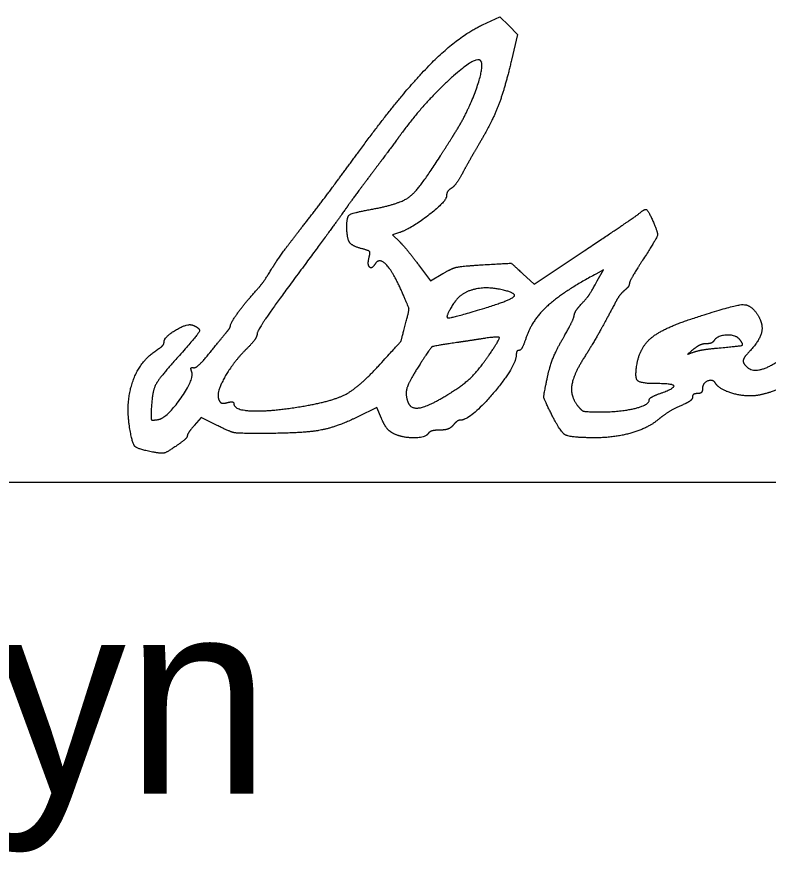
# Model space of a CAD drawing. Extents: x -37878.7 to -37844.7, y -19791.4 to -19769.4.
# Drawn here: x -37850.02 to -37849.477, y -19790.396 to -19789.792 of the extents above; entities that cross this region are included whole.
import ezdxf

# ---------------------------------------------------------------- set-up
doc = ezdxf.new("R2010")
doc.units = 0
doc.layers.add('SH_Data', color=7, linetype='Continuous')
doc.layers.add('SH_Text', color=7, linetype='Continuous')

msp = doc.modelspace()

# ---------------------------------------------------------------- linework, layer by layer
at = {"layer": 'SH_Data'}
msp.add_line((-37851.57056, -19790.1283), (-37847.54805, -19790.1283), dxfattribs=at)
for points in [[(-37849.68386, -19789.79812), (-37849.67124, -19789.79226), (-37849.66487, -19789.79863), (-37849.65851, -19789.805), (-37849.66291, -19789.82368)], [(-37849.74378, -19789.94809), (-37849.74879, -19789.94967), (-37849.74365, -19789.95482)], [(-37849.65482, -19789.97779), (-37849.64667, -19789.9854), (-37849.61045, -19789.9613)], [(-37849.72996, -19789.97149), (-37849.72142, -19789.98301), (-37849.71262, -19789.97778)], [(-37849.60095, -19789.98307), (-37849.59648, -19789.97511), (-37849.60199, -19789.97806)], [(-37849.75679, -19790.08235), (-37849.76015, -19790.07431), (-37849.77398, -19790.08118)], [(-37849.87543, -19790.08739), (-37849.88694, -19790.08161), (-37849.89198, -19790.08741)]]:
    msp.add_lwpolyline(points, dxfattribs=at)
for points in [[(-37849.77342, -19789.89), (-37849.74375, -19789.8494), (-37849.70194, -19789.80651), (-37849.68386, -19789.79812)], [(-37849.68531, -19789.82393), (-37849.68896, -19789.82028), (-37849.72751, -19789.85599), (-37849.74289, -19789.87729)], [(-37849.70361, -19789.87597), (-37849.69418, -19789.86109), (-37849.68221, -19789.82703), (-37849.68531, -19789.82393)], [(-37849.66291, -19789.82368), (-37849.6679, -19789.84485), (-37849.67707, -19789.86845), (-37849.6865, -19789.88437)], [(-37849.71415, -19789.89264), (-37849.71086, -19789.88743), (-37849.70612, -19789.87993), (-37849.70361, -19789.87597)], [(-37849.74289, -19789.87729), (-37849.74649, -19789.88226), (-37849.7559, -19789.89491), (-37849.76382, -19789.90539)], [(-37849.6865, -19789.88437), (-37849.69002, -19789.89031), (-37849.69523, -19789.89949), (-37849.69807, -19789.90477)], [(-37849.81358, -19789.94345), (-37849.80469, -19789.93211), (-37849.78662, -19789.90806), (-37849.77342, -19789.89)], [(-37849.76394, -19789.93129), (-37849.74333, -19789.92756), (-37849.72929, -19789.91666), (-37849.71415, -19789.89264)], [(-37849.76382, -19789.90539), (-37849.77174, -19789.91588), (-37849.77984, -19789.92688), (-37849.78182, -19789.92984)], [(-37849.69807, -19789.90477), (-37849.70092, -19789.91005), (-37849.70473, -19789.91523), (-37849.70654, -19789.91629)], [(-37849.70654, -19789.91629), (-37849.70834, -19789.91735), (-37849.70982, -19789.91978), (-37849.70982, -19789.9217)], [(-37849.70982, -19789.9217), (-37849.70982, -19789.92546), (-37849.73559, -19789.94548), (-37849.74378, -19789.94809)], [(-37849.78182, -19789.92984), (-37849.7838, -19789.9328), (-37849.79916, -19789.95375), (-37849.81596, -19789.9764)], [(-37849.78182, -19789.94341), (-37849.78182, -19789.93657), (-37849.77771, -19789.93378), (-37849.76394, -19789.93129)], [(-37849.61045, -19789.9613), (-37849.59052, -19789.94804), (-37849.57292, -19789.93611), (-37849.57133, -19789.93478)], [(-37849.57133, -19789.93478), (-37849.56678, -19789.931), (-37849.56441, -19789.93189), (-37849.56141, -19789.93848)], [(-37849.56141, -19789.93848), (-37849.55703, -19789.9481), (-37849.55797, -19789.95222), (-37849.56822, -19789.96808)], [(-37849.83513, -19789.97282), (-37849.83216, -19789.968), (-37849.82247, -19789.95478), (-37849.81358, -19789.94345)], [(-37849.77084, -19789.9598), (-37849.778, -19789.95801), (-37849.78182, -19789.9523), (-37849.78182, -19789.94341)], [(-37849.76575, -19789.96608), (-37849.76482, -19789.96253), (-37849.76606, -19789.961), (-37849.77084, -19789.9598)], [(-37849.74365, -19789.95482), (-37849.74082, -19789.95765), (-37849.73466, -19789.96515), (-37849.72996, -19789.97149)], [(-37849.76147, -19789.97084), (-37849.76388, -19789.97474), (-37849.76708, -19789.97118), (-37849.76575, -19789.96608)], [(-37849.74267, -19789.98946), (-37849.74879, -19789.97577), (-37849.75854, -19789.96611), (-37849.76147, -19789.97084)], [(-37849.71262, -19789.97778), (-37849.7061, -19789.97391), (-37849.69854, -19789.97224), (-37849.6834, -19789.97136)], [(-37849.6834, -19789.97136), (-37849.66309, -19789.97018), (-37849.66293, -19789.97021), (-37849.65482, -19789.97779)], [(-37849.56822, -19789.96808), (-37849.5735, -19789.97625), (-37849.57782, -19789.98384), (-37849.57782, -19789.98496)], [(-37849.85142, -19789.9947), (-37849.84484, -19789.98737), (-37849.84058, -19789.98166), (-37849.83513, -19789.97282)], [(-37849.81596, -19789.9764), (-37849.83275, -19789.99904), (-37849.84655, -19790.01919), (-37849.84662, -19790.02117)], [(-37849.60199, -19789.97806), (-37849.62539, -19789.99059), (-37849.64816, -19790.01127), (-37849.65228, -19790.02374)], [(-37849.61373, -19790.00119), (-37849.60827, -19789.99519), (-37849.60578, -19789.99166), (-37849.60095, -19789.98307)], [(-37849.73937, -19790.01397), (-37849.73679, -19790.00415), (-37849.73709, -19790.00193), (-37849.74267, -19789.98946)], [(-37849.67163, -19789.98909), (-37849.68247, -19789.98692), (-37849.69987, -19789.992), (-37849.70419, -19789.99859)], [(-37849.68222, -19790.00263), (-37849.66299, -19789.99671), (-37849.659, -19789.99162), (-37849.67163, -19789.98909)], [(-37849.58137, -19789.98993), (-37849.58333, -19789.99155), (-37849.58643, -19789.99573), (-37849.58827, -19789.99922)], [(-37849.57782, -19789.98496), (-37849.57782, -19789.98607), (-37849.57942, -19789.98831), (-37849.58137, -19789.98993)], [(-37849.86582, -19790.01518), (-37849.86582, -19790.01355), (-37849.85667, -19790.00054), (-37849.85142, -19789.9947)], [(-37849.70419, -19789.99859), (-37849.71121, -19790.00931), (-37849.70667, -19790.01015), (-37849.68222, -19790.00263)], [(-37849.61771, -19790.00822), (-37849.61745, -19790.00648), (-37849.61566, -19790.00331), (-37849.61373, -19790.00119)], [(-37849.58827, -19789.99922), (-37849.59639, -19790.01465), (-37849.60417, -19790.02839), (-37849.61031, -19790.03811)], [(-37849.53444, -19790.01091), (-37849.5026, -19790.00032), (-37849.48918, -19789.99991), (-37849.48412, -19790.00937)], [(-37849.62618, -19790.02529), (-37849.62178, -19790.01765), (-37849.61796, -19790.00997), (-37849.61771, -19790.00822)], [(-37849.91379, -19790.02719), (-37849.91375, -19790.02345), (-37849.89699, -19790.01347), (-37849.8932, -19790.01493)], [(-37849.8932, -19790.01493), (-37849.88725, -19790.01721), (-37849.88951, -19790.02208), (-37849.90385, -19790.038)], [(-37849.75902, -19790.04446), (-37849.74295, -19790.02689), (-37849.74262, -19790.02638), (-37849.73937, -19790.01397)], [(-37849.57206, -19790.04198), (-37849.56995, -19790.03071), (-37849.55375, -19790.01734), (-37849.53444, -19790.01091)], [(-37849.49513, -19790.04259), (-37849.48978, -19790.05126), (-37849.46307, -19790.03774), (-37849.43814, -19790.01375)], [(-37849.48412, -19790.00937), (-37849.48088, -19790.01541), (-37849.4843, -19790.02679), (-37849.49172, -19790.03469)], [(-37849.88034, -19790.03437), (-37849.87499, -19790.02777), (-37849.86954, -19790.02107), (-37849.86822, -19790.01947)], [(-37849.86822, -19790.01947), (-37849.8669, -19790.01788), (-37849.86582, -19790.01594), (-37849.86582, -19790.01518)], [(-37849.84662, -19790.02117), (-37849.8467, -19790.02315), (-37849.85002, -19790.02798), (-37849.85401, -19790.03189)], [(-37849.68402, -19790.02475), (-37849.68963, -19790.02563), (-37849.69746, -19790.02683), (-37849.70142, -19790.0274)], [(-37849.67905, -19790.0364), (-37849.67121, -19790.02505), (-37849.67214, -19790.02288), (-37849.68402, -19790.02475)], [(-37849.65228, -19790.02374), (-37849.65399, -19790.02893), (-37849.6563, -19790.03317), (-37849.65741, -19790.03317)], [(-37849.63709, -19790.05314), (-37849.6355, -19790.04546), (-37849.63059, -19790.03292), (-37849.62618, -19790.02529)], [(-37849.5168, -19790.02625), (-37849.51752, -19790.02742), (-37849.52, -19790.02837), (-37849.52231, -19790.02837)], [(-37849.49831, -19790.02515), (-37849.50111, -19790.02178), (-37849.51452, -19790.02257), (-37849.5168, -19790.02625)], [(-37849.51422, -19790.0315), (-37849.4975, -19790.02998), (-37849.4951, -19790.02902), (-37849.49831, -19790.02515)], [(-37849.93867, -19790.08882), (-37849.94164, -19790.07028), (-37849.93087, -19790.04026), (-37849.91848, -19790.03253)], [(-37849.91848, -19790.03253), (-37849.91592, -19790.03093), (-37849.91381, -19790.02853), (-37849.91379, -19790.02719)], [(-37849.85401, -19790.03189), (-37849.86384, -19790.04154), (-37849.87622, -19790.06364), (-37849.87442, -19790.06833)], [(-37849.70142, -19790.0274), (-37849.71919, -19790.02999), (-37849.72125, -19790.03113), (-37849.72851, -19790.04234)], [(-37849.53117, -19790.03217), (-37849.53576, -19790.03591), (-37849.53576, -19790.03594), (-37849.53102, -19790.03428)], [(-37849.52231, -19790.02837), (-37849.52462, -19790.02837), (-37849.5286, -19790.03008), (-37849.53117, -19790.03217)], [(-37849.53102, -19790.03428), (-37849.52838, -19790.03335), (-37849.52082, -19790.0321), (-37849.51422, -19790.0315)], [(-37849.90385, -19790.038), (-37849.91751, -19790.05316), (-37849.92251, -19790.06331), (-37849.92311, -19790.07714)], [(-37849.89264, -19790.04567), (-37849.89122, -19790.04606), (-37849.88569, -19790.04097), (-37849.88034, -19790.03437)], [(-37849.70891, -19790.06508), (-37849.69774, -19790.05813), (-37849.68676, -19790.04758), (-37849.67905, -19790.0364)], [(-37849.65947, -19790.03617), (-37849.65959, -19790.0447), (-37849.69269, -19790.08357), (-37849.69983, -19790.08357)], [(-37849.65741, -19790.03317), (-37849.65852, -19790.03317), (-37849.65944, -19790.03452), (-37849.65947, -19790.03617)], [(-37849.61031, -19790.03811), (-37849.61828, -19790.05073), (-37849.62052, -19790.06594), (-37849.61542, -19790.07275)], [(-37849.49172, -19790.03469), (-37849.49448, -19790.03762), (-37849.49601, -19790.04118), (-37849.49513, -19790.04259)], [(-37849.81553, -19790.07382), (-37849.7928, -19790.07013), (-37849.77318, -19790.05994), (-37849.75902, -19790.04446)], [(-37849.72851, -19790.04234), (-37849.73671, -19790.05499), (-37849.73989, -19790.06482), (-37849.73766, -19790.07063)], [(-37849.55847, -19790.05717), (-37849.56999, -19790.05717), (-37849.57406, -19790.05262), (-37849.57206, -19790.04198)], [(-37849.44571, -19790.04504), (-37849.45508, -19790.05321), (-37849.47509, -19790.06384), (-37849.48422, -19790.0655)], [(-37849.91827, -19790.08314), (-37849.91194, -19790.08219), (-37849.89184, -19790.05376), (-37849.89383, -19790.04857)], [(-37849.89383, -19790.04857), (-37849.89459, -19790.04659), (-37849.89405, -19790.04529), (-37849.89264, -19790.04567)], [(-37849.63509, -19790.07714), (-37849.63954, -19790.06805), (-37849.63972, -19790.06582), (-37849.63709, -19790.05314)], [(-37849.55515, -19790.06409), (-37849.54485, -19790.06037), (-37849.54639, -19790.05717), (-37849.55847, -19790.05717)], [(-37849.51552, -19790.05702), (-37849.51755, -19790.05373), (-37849.52502, -19790.05688), (-37849.52502, -19790.06103)], [(-37849.48422, -19790.0655), (-37849.49283, -19790.06707), (-37849.51262, -19790.0617), (-37849.51552, -19790.05702)], [(-37849.52502, -19790.06103), (-37849.52502, -19790.06287), (-37849.52664, -19790.06437), (-37849.52862, -19790.06437)], [(-37849.87442, -19790.06833), (-37849.87351, -19790.07071), (-37849.87119, -19790.07165), (-37849.8682, -19790.07087)], [(-37849.73766, -19790.07063), (-37849.73564, -19790.07589), (-37849.72207, -19790.07327), (-37849.70891, -19790.06508)], [(-37849.59783, -19790.07755), (-37849.58384, -19790.07757), (-37849.56342, -19790.07246), (-37849.56342, -19790.06894)], [(-37849.56342, -19790.06894), (-37849.56342, -19790.06792), (-37849.5597, -19790.06574), (-37849.55515, -19790.06409)], [(-37849.53222, -19790.06683), (-37849.53222, -19790.06818), (-37849.53465, -19790.07039), (-37849.53762, -19790.07173)], [(-37849.52862, -19790.06437), (-37849.5306, -19790.06437), (-37849.53222, -19790.06548), (-37849.53222, -19790.06683)], [(-37849.8682, -19790.07087), (-37849.86557, -19790.07018), (-37849.86342, -19790.07052), (-37849.86342, -19790.07163)], [(-37849.86342, -19790.07163), (-37849.86342, -19790.07626), (-37849.83778, -19790.07743), (-37849.81553, -19790.07382)], [(-37849.61542, -19790.07275), (-37849.61256, -19790.07657), (-37849.60901, -19790.07754), (-37849.59783, -19790.07755)], [(-37849.53762, -19790.07173), (-37849.54496, -19790.07505), (-37849.55259, -19790.07956), (-37849.55683, -19790.08307)], [(-37849.92311, -19790.07714), (-37849.92335, -19790.08275), (-37849.92253, -19790.08377), (-37849.91827, -19790.08314)], [(-37849.77398, -19790.08118), (-37849.78956, -19790.0889), (-37849.81474, -19790.09317), (-37849.84465, -19790.09317)], [(-37849.60335, -19790.09628), (-37849.62084, -19790.09619), (-37849.62785, -19790.09197), (-37849.63509, -19790.07714)], [(-37849.84465, -19790.09317), (-37849.86023, -19790.09317), (-37849.86613, -19790.09206), (-37849.87543, -19790.08739)], [(-37849.74859, -19790.09298), (-37849.75125, -19790.09155), (-37849.75494, -19790.08677), (-37849.75679, -19790.08235)], [(-37849.70502, -19790.08717), (-37849.70667, -19790.08915), (-37849.71106, -19790.09077), (-37849.71478, -19790.09077)], [(-37849.69983, -19790.08357), (-37849.70104, -19790.08357), (-37849.70338, -19790.08519), (-37849.70502, -19790.08717)], [(-37849.55683, -19790.08307), (-37849.56451, -19790.08945), (-37849.58885, -19790.09636), (-37849.60335, -19790.09628)], [(-37849.9221, -19790.10655), (-37849.93299, -19790.10451), (-37849.93682, -19790.10041), (-37849.93867, -19790.08882)], [(-37849.89198, -19790.08741), (-37849.89476, -19790.0906), (-37849.89703, -19790.09401), (-37849.89704, -19790.09499)], [(-37849.72302, -19790.09317), (-37849.725, -19790.09637), (-37849.74249, -19790.09624), (-37849.74859, -19790.09298)], [(-37849.71478, -19790.09077), (-37849.7185, -19790.09077), (-37849.72221, -19790.09185), (-37849.72302, -19790.09317)], [(-37849.89704, -19790.09499), (-37849.89705, -19790.09597), (-37849.90081, -19790.09933), (-37849.90539, -19790.10245)], [(-37849.90539, -19790.10245), (-37849.91193, -19790.1069), (-37849.91554, -19790.10778), (-37849.9221, -19790.10655)]]:
    msp.add_open_spline(points, degree=2, dxfattribs=at)

# ---------------------------------------------------------------- texts
at = {"layer": 'SH_Text'}
msp.add_text('Pamela Boratyn', height=0.1399997, dxfattribs=at).set_placement((-37851.16912, -19790.35331))

doc.saveas('drawing.dxf')
